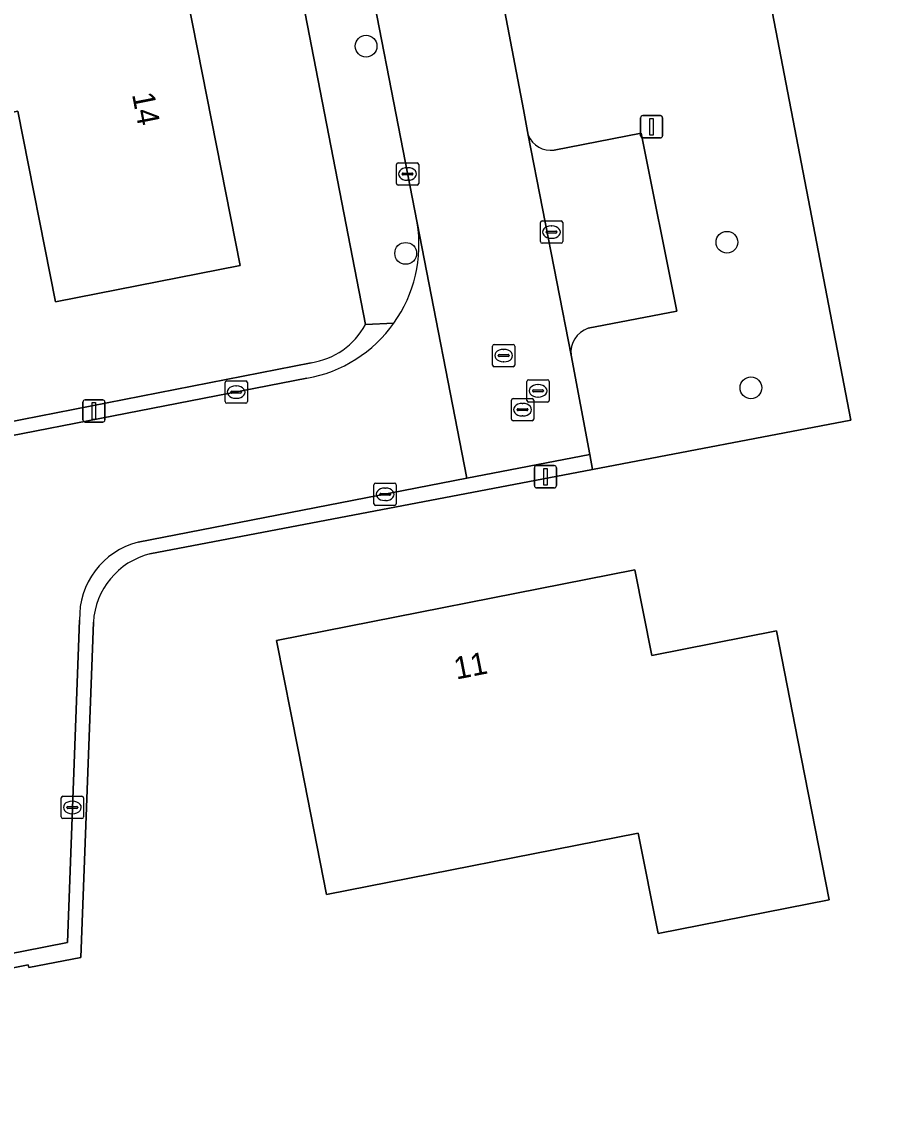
# Model space of a CAD drawing. Extents: x 157648 to 158502, y 379212 to 380938.
# Drawn here: x 158336.64 to 158375.88, y 380133.75 to 380182.14 of the extents above; entities that cross this region are included whole.
import ezdxf

# ---------------------------------------------------------------- set-up
doc = ezdxf.new("R2010")
doc.units = 0
for name, color, linetype in [('IMGEO_Boom', 7, 'Continuous'), ('IMGEO_Erf', 7, 'Continuous'), ('IMGEO_Kolk', 7, 'Continuous'), ('IMGEO_Lichtmast', 7, 'Continuous'), ('IMGEO_Pand', 7, 'Continuous'), ('IMGEO_Pand_nummerreeks', 7, 'Continuous'), ('IMGEO_Parkeervlak_open', 7, 'Continuous'), ('IMGEO_Rijbaan_lokaal_open', 7, 'Continuous'), ('IMGEO_Rioolput', 7, 'Continuous'), ('IMGEO_Voetpad_open', 7, 'Continuous')]:
    doc.layers.add(name, color=color, linetype=linetype)

msp = doc.modelspace()

# ---------------------------------------------------------------- linework, layer by layer
at = {"layer": 'IMGEO_Boom'}
for centre in [(158352.093, 380181.039), (158368.279, 380172.244), (158353.87, 380171.745), (158369.357, 380165.715)]:
    msp.add_circle(centre, 0.489, dxfattribs=at)
at = {"layer": 'IMGEO_Erf'}
for points in [[(158331.773, 380244.323), (158326.719, 380243.408), (158326.807, 380242.916), (158323.07, 380242.231), (158322.982, 380242.721), (158308.683, 380240.008), (158308.629, 380235.007), (158308.858, 380217.702), (158304.469, 380216.774), (158303.829, 380216.653), (158300.011, 380215.892), (158287.935, 380213.528), (158268.358, 380209.436), (158273.123, 380184.264), (158273.465, 380182.455), (158273.961, 380179.833), (158277.387, 380180.54), (158285.406, 380138.478), (158313.58, 380143.89), (158310.699, 380159.199), (158326.74, 380162.348), (158349.628, 380166.841)], [(158352.062, 380168.551), (158337.459, 380243.871)], [(158347.76, 380240.781), (158358.166, 380186.679), (158368.973, 380188.865), (158369.173, 380188.521), (158373.845, 380164.27), (158362.257, 380162.057), (158342.395, 380158.264)], [(158339.86, 380155.207), (158339.295, 380140.154), (158336.963, 380139.709), (158336.936, 380139.824), (158330.828, 380138.619), (158330.845, 380138.521), (158319.174, 380136.236), (158318.727, 380136.148), (158318.621, 380135.936), (158302.772, 380121.88), (158310.837, 380105), (158320.267, 380086.067), (158350.695, 380093.122), (158360.95, 380104.759), (158436.002, 380187.68), (158429.436, 380221.799)]]:
    msp.add_lwpolyline(points, dxfattribs=at)
for points in [[(158326.678, 380188.069), (158331.576, 380189.07), (158332.632, 380183.907), (158335.189, 380184.43), (158335.132, 380184.701), (158343.455, 380186.376), (158346.443, 380171.204), (158338.159, 380169.572), (158336.475, 380178.123), (158331.837, 380177.209), (158332.024, 380176.261), (158330.893, 380176.038), (158330.496, 380178.051), (158325.401, 380177.048), (158324.334, 380182.463), (158323.386, 380187.15), (158322.416, 380186.951), (158322.367, 380187.186)], [(158371.462, 380149.904), (158372.872, 380142.749), (158365.189, 380141.235), (158364.3, 380145.744), (158350.323, 380142.991), (158349.046, 380149.473), (158348.08, 380154.378), (158364.15, 380157.544), (158364.905, 380153.708), (158370.496, 380154.809)]]:
    msp.add_lwpolyline(points, close=True, dxfattribs=at)
for centre, radius, start, end in [((158349.122, 380170.148), 3.346, 278.6971, 331.4827), ((158343.213, 380155.006), 3.359, 104.0893, 176.5767)]:
    msp.add_arc(centre, radius, start, end, dxfattribs=at)
at = {"layer": 'IMGEO_Kolk'}
for p, q in [((158353.528, 380175.805), (158354.38, 380175.805)), ((158353.453, 380174.879), (158353.453, 380175.731)), ((158353.712, 380175.299), (158353.712, 380175.311)), ((158353.755, 380175.348), (158354.153, 380175.348)), ((158353.941, 380175.585), (158353.966, 380175.585)), ((158354.196, 380175.311), (158354.196, 380175.299)), ((158354.454, 380175.731), (158354.454, 380174.879)), ((158354.38, 380174.805), (158353.528, 380174.805)), ((158354.15, 380175.262), (158353.752, 380175.262)), ((158353.964, 380175.025), (158353.939, 380175.025)), ((158359.911, 380172.273), (158359.911, 380173.125)), ((158359.986, 380173.199), (158360.838, 380173.199)), ((158360.399, 380172.979), (158360.424, 380172.979)), ((158360.912, 380173.125), (158360.912, 380172.273)), ((158360.17, 380172.693), (158360.17, 380172.705)), ((158360.608, 380172.656), (158360.21, 380172.656)), ((158360.213, 380172.742), (158360.611, 380172.742)), ((158360.422, 380172.419), (158360.397, 380172.419)), ((158360.654, 380172.705), (158360.654, 380172.693)), ((158360.838, 380172.199), (158359.986, 380172.199)), ((158345.766, 380165.096), (158345.766, 380165.948)), ((158345.841, 380166.022), (158346.693, 380166.022)), ((158346.254, 380165.802), (158346.279, 380165.802)), ((158346.767, 380165.948), (158346.767, 380165.096)), ((158346.025, 380165.516), (158346.025, 380165.528)), ((158346.463, 380165.479), (158346.065, 380165.479)), ((158346.068, 380165.565), (158346.466, 380165.565)), ((158346.277, 380165.242), (158346.252, 380165.242)), ((158346.509, 380165.528), (158346.509, 380165.516)), ((158346.693, 380165.022), (158345.841, 380165.022)), ((158352.448, 380160.511), (158352.448, 380161.363)), ((158352.523, 380161.437), (158353.375, 380161.437)), ((158353.449, 380161.363), (158353.449, 380160.511)), ((158352.707, 380160.931), (158352.707, 380160.943)), ((158353.145, 380160.894), (158352.747, 380160.894)), ((158352.75, 380160.98), (158353.148, 380160.98)), ((158352.936, 380161.217), (158352.961, 380161.217)), ((158353.191, 380160.943), (158353.191, 380160.931)), ((158353.375, 380160.437), (158352.523, 380160.437)), ((158352.959, 380160.657), (158352.934, 380160.657)), ((158338.417, 380146.465), (158338.417, 380147.317)), ((158338.492, 380147.391), (158339.344, 380147.391)), ((158339.418, 380147.317), (158339.418, 380146.465)), ((158338.676, 380146.885), (158338.676, 380146.897)), ((158339.114, 380146.848), (158338.716, 380146.848)), ((158338.719, 380146.934), (158339.117, 380146.934)), ((158338.905, 380147.171), (158338.93, 380147.171)), ((158339.16, 380146.897), (158339.16, 380146.885)), ((158339.344, 380146.391), (158338.492, 380146.391)), ((158338.928, 380146.611), (158338.903, 380146.611))]:
    msp.add_line(p, q, dxfattribs=at)
for points in [[(158353.528, 380175.805), (158354.38, 380175.805)], [(158353.453, 380174.879), (158353.453, 380175.731)], [(158354.454, 380175.731), (158354.454, 380174.879)], [(158354.38, 380174.805), (158353.528, 380174.805)], [(158359.911, 380172.273), (158359.911, 380173.125)], [(158359.986, 380173.199), (158360.838, 380173.199)], [(158360.912, 380173.125), (158360.912, 380172.273)], [(158360.838, 380172.199), (158359.986, 380172.199)], [(158345.766, 380165.096), (158345.766, 380165.948)], [(158345.841, 380166.022), (158346.693, 380166.022)], [(158346.767, 380165.948), (158346.767, 380165.096)], [(158346.693, 380165.022), (158345.841, 380165.022)], [(158352.448, 380160.511), (158352.448, 380161.363)], [(158352.523, 380161.437), (158353.375, 380161.437)], [(158353.449, 380161.363), (158353.449, 380160.511)], [(158353.375, 380160.437), (158352.523, 380160.437)], [(158338.417, 380146.465), (158338.417, 380147.317)], [(158338.492, 380147.391), (158339.344, 380147.391)], [(158339.418, 380147.317), (158339.418, 380146.465)], [(158339.344, 380146.391), (158338.492, 380146.391)]]:
    msp.add_lwpolyline(points, dxfattribs=at)
for centre, radius, start, end in [((158353.53, 380175.729), 0.0765, 91.552, 178.448), ((158353.53, 380175.729), 0.0765, 91.552, 178.448), ((158354.378, 380175.729), 0.0765, 1.552, 88.448), ((158354.378, 380175.729), 0.0765, 1.552, 88.448), ((158353.752, 380175.308), 0.0403, 85.8775, 175.7526), ((158353.749, 380175.298), 0.0366, 178.938, 274.7102), ((158354.153, 380175.305), 0.043, 264.8664, 352.4533), ((158354.157, 380175.31), 0.0386, 1.7309, 96.639), ((158353.53, 380174.881), 0.0765, 181.552, 268.448), ((158353.53, 380174.881), 0.0765, 181.552, 268.448), ((158354.378, 380174.881), 0.0765, 271.552, 358.448), ((158354.378, 380174.881), 0.0765, 271.552, 358.448), ((158359.988, 380173.123), 0.0765, 91.552, 178.448), ((158359.988, 380173.123), 0.0765, 91.552, 178.448), ((158360.836, 380173.123), 0.0765, 1.552, 88.448), ((158360.836, 380173.123), 0.0765, 1.552, 88.448), ((158360.21, 380172.702), 0.0403, 85.8775, 175.7526), ((158360.207, 380172.692), 0.0366, 178.938, 274.7102), ((158360.611, 380172.699), 0.043, 264.8664, 352.4533), ((158360.615, 380172.704), 0.0386, 1.7309, 96.639), ((158359.988, 380172.275), 0.0765, 181.552, 268.448), ((158359.988, 380172.275), 0.0765, 181.552, 268.448), ((158360.836, 380172.275), 0.0765, 271.552, 358.448), ((158360.836, 380172.275), 0.0765, 271.552, 358.448), ((158345.843, 380165.946), 0.0765, 91.552, 178.448), ((158345.843, 380165.946), 0.0765, 91.552, 178.448), ((158346.691, 380165.946), 0.0765, 1.552, 88.448), ((158346.691, 380165.946), 0.0765, 1.552, 88.448), ((158346.065, 380165.525), 0.0403, 85.8775, 175.7526), ((158346.062, 380165.515), 0.0366, 178.938, 274.7102), ((158346.466, 380165.522), 0.043, 264.8664, 352.4533), ((158346.47, 380165.527), 0.0386, 1.7309, 96.639), ((158345.843, 380165.098), 0.0765, 181.552, 268.448), ((158345.843, 380165.098), 0.0765, 181.552, 268.448), ((158346.691, 380165.098), 0.0765, 271.552, 358.448), ((158346.691, 380165.098), 0.0765, 271.552, 358.448), ((158352.525, 380161.361), 0.0765, 91.552, 178.448), ((158352.525, 380161.361), 0.0765, 91.552, 178.448), ((158353.373, 380161.361), 0.0765, 1.552, 88.448), ((158353.373, 380161.361), 0.0765, 1.552, 88.448), ((158352.747, 380160.94), 0.0403, 85.8775, 175.7526), ((158352.744, 380160.93), 0.0366, 178.938, 274.7102), ((158353.148, 380160.937), 0.043, 264.8664, 352.4533), ((158353.152, 380160.942), 0.0386, 1.7309, 96.639), ((158352.525, 380160.513), 0.0765, 181.552, 268.448), ((158352.525, 380160.513), 0.0765, 181.552, 268.448), ((158353.373, 380160.513), 0.0765, 271.552, 358.448), ((158353.373, 380160.513), 0.0765, 271.552, 358.448), ((158338.494, 380147.315), 0.0765, 91.552, 178.448), ((158338.494, 380147.315), 0.0765, 91.552, 178.448), ((158339.342, 380147.315), 0.0765, 1.552, 88.448), ((158339.342, 380147.315), 0.0765, 1.552, 88.448), ((158338.716, 380146.894), 0.0403, 85.8775, 175.7526), ((158338.713, 380146.884), 0.0366, 178.938, 274.7102), ((158339.117, 380146.891), 0.043, 264.8664, 352.4533), ((158339.121, 380146.896), 0.0386, 1.7309, 96.639), ((158338.494, 380146.467), 0.0765, 181.552, 268.448), ((158338.494, 380146.467), 0.0765, 181.552, 268.448), ((158339.342, 380146.467), 0.0765, 271.552, 358.448), ((158339.342, 380146.467), 0.0765, 271.552, 358.448)]:
    msp.add_arc(centre, radius, start, end, dxfattribs=at)
for centre, major_axis, ratio, start_param, end_param in [((158353.94, 380175.305), (-0.387, 0.002), 0.722429, 4.712389, 7.853982), ((158353.965, 380175.305), (-0.39, 0.002), 0.717154, 1.570796, 4.712389), ((158360.398, 380172.699), (-0.387, 0.002), 0.722429, 4.712389, 7.853982), ((158360.423, 380172.699), (-0.39, 0.002), 0.717154, 1.570796, 4.712389), ((158346.253, 380165.522), (-0.387, 0.002), 0.722429, 4.712389, 7.853982), ((158346.278, 380165.522), (-0.39, 0.002), 0.717154, 1.570796, 4.712389), ((158352.935, 380160.937), (-0.387, 0.002), 0.722429, 4.712389, 7.853982), ((158352.96, 380160.937), (-0.39, 0.002), 0.717154, 1.570796, 4.712389), ((158338.904, 380146.891), (-0.387, 0.002), 0.722429, 4.712389, 7.853982), ((158338.929, 380146.891), (-0.39, 0.002), 0.717154, 1.570796, 4.712389)]:
    msp.add_ellipse(centre, major_axis=major_axis, ratio=ratio, start_param=start_param, end_param=end_param, dxfattribs=at)
at = {"layer": 'IMGEO_Lichtmast'}
for p, q in [((158364.405, 380177.022), (158364.405, 380177.822)), ((158364.405, 380177.822), (158364.405, 380177.022)), ((158364.505, 380177.922), (158365.295, 380177.922)), ((158365.295, 380177.922), (158364.505, 380177.922)), ((158365.395, 380177.822), (158365.395, 380177.022)), ((158365.395, 380177.022), (158365.395, 380177.822)), ((158365.295, 380176.922), (158364.505, 380176.922)), ((158364.505, 380176.922), (158365.295, 380176.922)), ((158339.491, 380165.175), (158340.281, 380165.175)), ((158340.281, 380165.175), (158339.491, 380165.175)), ((158339.391, 380164.275), (158339.391, 380165.075)), ((158339.391, 380165.075), (158339.391, 380164.275)), ((158340.381, 380165.075), (158340.381, 380164.275)), ((158340.381, 380164.275), (158340.381, 380165.075)), ((158340.281, 380164.175), (158339.491, 380164.175)), ((158339.491, 380164.175), (158340.281, 380164.175)), ((158359.744, 380162.227), (158360.534, 380162.227)), ((158360.534, 380162.227), (158359.744, 380162.227)), ((158359.644, 380161.327), (158359.644, 380162.127)), ((158359.644, 380162.127), (158359.644, 380161.327)), ((158360.634, 380162.127), (158360.634, 380161.327)), ((158360.634, 380161.327), (158360.634, 380162.127)), ((158360.534, 380161.227), (158359.744, 380161.227)), ((158359.744, 380161.227), (158360.534, 380161.227))]:
    msp.add_line(p, q, dxfattribs=at)
for points in [[(158364.825, 380177.797), (158364.975, 380177.797), (158364.975, 380177.047), (158364.825, 380177.047), (158364.825, 380177.797)], [(158339.811, 380165.05), (158339.961, 380165.05), (158339.961, 380164.3), (158339.811, 380164.3), (158339.811, 380165.05)], [(158360.064, 380162.102), (158360.214, 380162.102), (158360.214, 380161.352), (158360.064, 380161.352), (158360.064, 380162.102)]]:
    msp.add_lwpolyline(points, dxfattribs=at)
for centre, start, end in [((158364.505, 380177.822), 90, 180), ((158364.505, 380177.822), 90, 180), ((158365.295, 380177.822), 0, 90), ((158365.295, 380177.822), 360, 90), ((158364.505, 380177.022), 180, 270), ((158364.505, 380177.022), 180, 270), ((158365.295, 380177.022), 270, 0), ((158365.295, 380177.022), 270, 0), ((158339.491, 380165.075), 90, 180), ((158339.491, 380165.075), 90, 180), ((158340.281, 380165.075), 0, 90), ((158340.281, 380165.075), 360, 90), ((158339.491, 380164.275), 180, 270), ((158339.491, 380164.275), 180, 270), ((158340.281, 380164.275), 270, 0), ((158340.281, 380164.275), 270, 0), ((158359.744, 380162.127), 90, 180), ((158359.744, 380162.127), 90, 180), ((158360.534, 380162.127), 0, 90), ((158360.534, 380162.127), 360, 90), ((158359.744, 380161.327), 180, 270), ((158359.744, 380161.327), 180, 270), ((158360.534, 380161.327), 270, 0), ((158360.534, 380161.327), 270, 0)]:
    msp.add_arc(centre, 0.1, start, end, dxfattribs=at)
at = {"layer": 'IMGEO_Pand'}
for points in [[(158326.678, 380188.069), (158322.367, 380187.186), (158322.416, 380186.951), (158323.386, 380187.15), (158324.334, 380182.463), (158325.401, 380177.048), (158330.496, 380178.051), (158330.893, 380176.038), (158332.024, 380176.261), (158331.837, 380177.209), (158336.475, 380178.123), (158338.159, 380169.572), (158346.443, 380171.204), (158343.455, 380186.376), (158335.132, 380184.701), (158335.189, 380184.43), (158332.632, 380183.907), (158331.576, 380189.07)], [(158371.462, 380149.904), (158370.496, 380154.809), (158364.905, 380153.708), (158364.15, 380157.544), (158348.08, 380154.378), (158349.046, 380149.473), (158350.323, 380142.991), (158364.3, 380145.744), (158365.189, 380141.235), (158372.872, 380142.749)]]:
    msp.add_lwpolyline(points, close=True, dxfattribs=at)
at = {"layer": 'IMGEO_Parkeervlak_open'}
for points in [[(158359.368, 380177.042), (158361.286, 380167.174)], [(158362.051, 380168.385), (158366.026, 380169.153), (158364.44, 380177.137), (158360.528, 380176.379)]]:
    msp.add_lwpolyline(points, dxfattribs=at)
for centre, radius, start, end in [((158360.381, 380177.469), 1.1, 202.8414, 277.6582), ((158362.416, 380167.307), 1.138, 108.7055, 186.7325)]:
    msp.add_arc(centre, radius, start, end, dxfattribs=at)
at = {"layer": 'IMGEO_Rijbaan_lokaal_open'}
for points in [[(158341.491, 380239.885), (158342.556, 380234.248), (158350.498, 380193.223), (158351.536, 380187.815), (158354.388, 380173.111), (158356.61, 380161.656), (158362.13, 380162.73), (158361.286, 380167.174), (158359.368, 380177.042), (158359.157, 380178.197), (158358.119, 380183.611), (158357.551, 380186.555), (158353.824, 380205.882), (158352.784, 380211.321), (158351.565, 380217.443), (158350.715, 380221.864), (158350.316, 380223.973), (158349.267, 380229.375), (158348.002, 380236.082)], [(158341.87, 380158.787), (158356.61, 380161.656), (158354.388, 380173.111)], [(158349.443, 380166.142), (158326.865, 380161.757), (158322.006, 380155.496), (158318.631, 380151.108), (158316.717, 380148.645), (158319.044, 380136.894), (158330.792, 380139.289), (158336.724, 380140.451), (158338.694, 380140.84), (158339.244, 380155.296)]]:
    msp.add_lwpolyline(points, dxfattribs=at)
for centre, radius, start, end in [((158348.366, 380172.142), 6.1, 324.6669, 9.1448), ((158348.377, 380172.134), 6.086, 280.0878, 324.6623), ((158342.714, 380155.419), 3.472, 104.0659, 182.0317)]:
    msp.add_arc(centre, radius, start, end, dxfattribs=at)
at = {"layer": 'IMGEO_Rioolput'}
for p, q in [((158357.764, 380166.734), (158357.764, 380167.586)), ((158357.839, 380167.66), (158358.691, 380167.66)), ((158358.765, 380167.586), (158358.765, 380166.734)), ((158358.023, 380167.154), (158358.023, 380167.166)), ((158358.461, 380167.117), (158358.063, 380167.117)), ((158358.066, 380167.203), (158358.464, 380167.203)), ((158358.252, 380167.44), (158358.277, 380167.44)), ((158358.507, 380167.166), (158358.507, 380167.154)), ((158358.691, 380166.66), (158357.839, 380166.66)), ((158358.275, 380166.88), (158358.25, 380166.88)), ((158359.307, 380165.151), (158359.307, 380166.003)), ((158359.382, 380166.077), (158360.234, 380166.077)), ((158359.609, 380165.62), (158360.007, 380165.62)), ((158359.795, 380165.857), (158359.82, 380165.857)), ((158360.308, 380166.003), (158360.308, 380165.151)), ((158358.613, 380164.308), (158358.613, 380165.16)), ((158358.688, 380165.234), (158359.54, 380165.234)), ((158359.566, 380165.571), (158359.566, 380165.583)), ((158360.004, 380165.534), (158359.606, 380165.534)), ((158359.614, 380165.16), (158359.614, 380164.308)), ((158359.818, 380165.297), (158359.793, 380165.297)), ((158360.05, 380165.583), (158360.05, 380165.571)), ((158358.872, 380164.728), (158358.872, 380164.74)), ((158359.31, 380164.691), (158358.912, 380164.691)), ((158358.915, 380164.777), (158359.313, 380164.777)), ((158359.101, 380165.014), (158359.126, 380165.014)), ((158359.356, 380164.74), (158359.356, 380164.728)), ((158360.234, 380165.077), (158359.382, 380165.077)), ((158359.54, 380164.234), (158358.688, 380164.234)), ((158359.124, 380164.454), (158359.099, 380164.454))]:
    msp.add_line(p, q, dxfattribs=at)
for points in [[(158357.764, 380166.734), (158357.764, 380167.586)], [(158357.839, 380167.66), (158358.691, 380167.66)], [(158358.765, 380167.586), (158358.765, 380166.734)], [(158358.691, 380166.66), (158357.839, 380166.66)], [(158359.307, 380165.151), (158359.307, 380166.003)], [(158359.382, 380166.077), (158360.234, 380166.077)], [(158360.308, 380166.003), (158360.308, 380165.151)], [(158358.613, 380164.308), (158358.613, 380165.16)], [(158358.688, 380165.234), (158359.54, 380165.234)], [(158359.614, 380165.16), (158359.614, 380164.308)], [(158360.234, 380165.077), (158359.382, 380165.077)], [(158359.54, 380164.234), (158358.688, 380164.234)]]:
    msp.add_lwpolyline(points, dxfattribs=at)
for centre, radius, start, end in [((158357.841, 380167.584), 0.0765, 91.552, 178.448), ((158357.841, 380167.584), 0.0765, 91.552, 178.448), ((158358.689, 380167.584), 0.0765, 1.552, 88.448), ((158358.689, 380167.584), 0.0765, 1.552, 88.448), ((158358.063, 380167.163), 0.0403, 85.8775, 175.7526), ((158358.06, 380167.153), 0.0366, 178.938, 274.7102), ((158358.464, 380167.16), 0.043, 264.8664, 352.4533), ((158358.468, 380167.165), 0.0386, 1.7309, 96.639), ((158357.841, 380166.736), 0.0765, 181.552, 268.448), ((158357.841, 380166.736), 0.0765, 181.552, 268.448), ((158358.689, 380166.736), 0.0765, 271.552, 358.448), ((158358.689, 380166.736), 0.0765, 271.552, 358.448), ((158359.384, 380166.001), 0.0765, 91.552, 178.448), ((158359.384, 380166.001), 0.0765, 91.552, 178.448), ((158359.606, 380165.58), 0.0403, 85.8775, 175.7526), ((158360.011, 380165.582), 0.0386, 1.7309, 96.639), ((158360.232, 380166.001), 0.0765, 1.552, 88.448), ((158360.232, 380166.001), 0.0765, 1.552, 88.448), ((158358.69, 380165.158), 0.0765, 91.552, 178.448), ((158358.69, 380165.158), 0.0765, 91.552, 178.448), ((158359.384, 380165.153), 0.0765, 181.552, 268.448), ((158359.384, 380165.153), 0.0765, 181.552, 268.448), ((158359.538, 380165.158), 0.0765, 1.552, 88.448), ((158359.538, 380165.158), 0.0765, 1.552, 88.448), ((158359.603, 380165.57), 0.0366, 178.938, 274.7102), ((158360.007, 380165.577), 0.043, 264.8664, 352.4533), ((158360.232, 380165.153), 0.0765, 271.552, 358.448), ((158360.232, 380165.153), 0.0765, 271.552, 358.448), ((158358.912, 380164.737), 0.0403, 85.8775, 175.7526), ((158358.909, 380164.727), 0.0366, 178.938, 274.7102), ((158359.313, 380164.734), 0.043, 264.8664, 352.4533), ((158359.317, 380164.739), 0.0386, 1.7309, 96.639), ((158358.69, 380164.31), 0.0765, 181.552, 268.448), ((158358.69, 380164.31), 0.0765, 181.552, 268.448), ((158359.538, 380164.31), 0.0765, 271.552, 358.448), ((158359.538, 380164.31), 0.0765, 271.552, 358.448)]:
    msp.add_arc(centre, radius, start, end, dxfattribs=at)
for centre, major_axis, ratio, start_param, end_param in [((158358.251, 380167.16), (-0.387, 0.002), 0.722429, 4.712389, 7.853982), ((158358.276, 380167.16), (-0.39, 0.002), 0.717154, 1.570796, 4.712389), ((158359.794, 380165.577), (-0.387, 0.002), 0.722429, 4.712389, 7.853982), ((158359.819, 380165.577), (-0.39, 0.002), 0.717154, 1.570796, 4.712389), ((158359.1, 380164.734), (-0.387, 0.002), 0.722429, 4.712389, 7.853982), ((158359.125, 380164.734), (-0.39, 0.002), 0.717154, 1.570796, 4.712389)]:
    msp.add_ellipse(centre, major_axis=major_axis, ratio=ratio, start_param=start_param, end_param=end_param, dxfattribs=at)
at = {"layer": 'IMGEO_Voetpad_open'}
for points in [[(158338.429, 380243.882), (158337.415, 380244.044), (158337.459, 380243.871), (158352.062, 380168.551), (158353.342, 380168.614)], [(158354.388, 380173.111), (158351.536, 380187.815), (158350.498, 380193.223), (158342.556, 380234.248), (158341.491, 380239.885)], [(158369.173, 380188.521), (158368.973, 380188.865), (158358.166, 380186.679), (158357.551, 380186.555), (158358.119, 380183.611), (158359.157, 380178.197), (158359.368, 380177.042)], [(158361.286, 380167.174), (158362.13, 380162.73), (158362.257, 380162.057), (158373.845, 380164.27), (158369.173, 380188.521)], [(158360.528, 380176.379), (158364.44, 380177.137), (158366.026, 380169.153), (158362.051, 380168.385)], [(158353.342, 380168.614), (158352.062, 380168.551)], [(158349.628, 380166.841), (158326.74, 380162.348), (158326.865, 380161.757), (158349.443, 380166.142)], [(158342.395, 380158.264), (158362.257, 380162.057), (158362.13, 380162.73), (158356.61, 380161.656), (158341.87, 380158.787)], [(158339.244, 380155.296), (158338.694, 380140.84), (158336.724, 380140.451), (158330.792, 380139.289), (158319.044, 380136.894), (158319.174, 380136.236), (158330.845, 380138.521)], [(158330.845, 380138.521), (158330.828, 380138.619), (158336.936, 380139.824), (158336.963, 380139.709), (158339.295, 380140.154), (158339.86, 380155.207)]]:
    msp.add_lwpolyline(points, dxfattribs=at)
for centre, radius, start, end in [((158360.381, 380177.469), 1.1, 202.8414, 277.6582), ((158348.366, 380172.142), 6.1, 324.6669, 9.1448), ((158348.377, 380172.134), 6.086, 280.0878, 324.6623), ((158349.122, 380170.148), 3.346, 278.6971, 331.4827), ((158362.416, 380167.307), 1.138, 108.7055, 186.7325), ((158342.714, 380155.419), 3.472, 104.0659, 182.0317), ((158343.213, 380155.006), 3.359, 104.0893, 176.5767)]:
    msp.add_arc(centre, radius, start, end, dxfattribs=at)

# ---------------------------------------------------------------- texts
at = {"layer": 'IMGEO_Pand_nummerreeks'}
for s, rotation, p in [('14', 281.1413, (158341.589, 380178.878)), ('11', 11.1453, (158356.14, 380152.623))]:
    msp.add_text(s, height=1, rotation=rotation, dxfattribs=at).set_placement(p)

doc.saveas('drawing.dxf')
